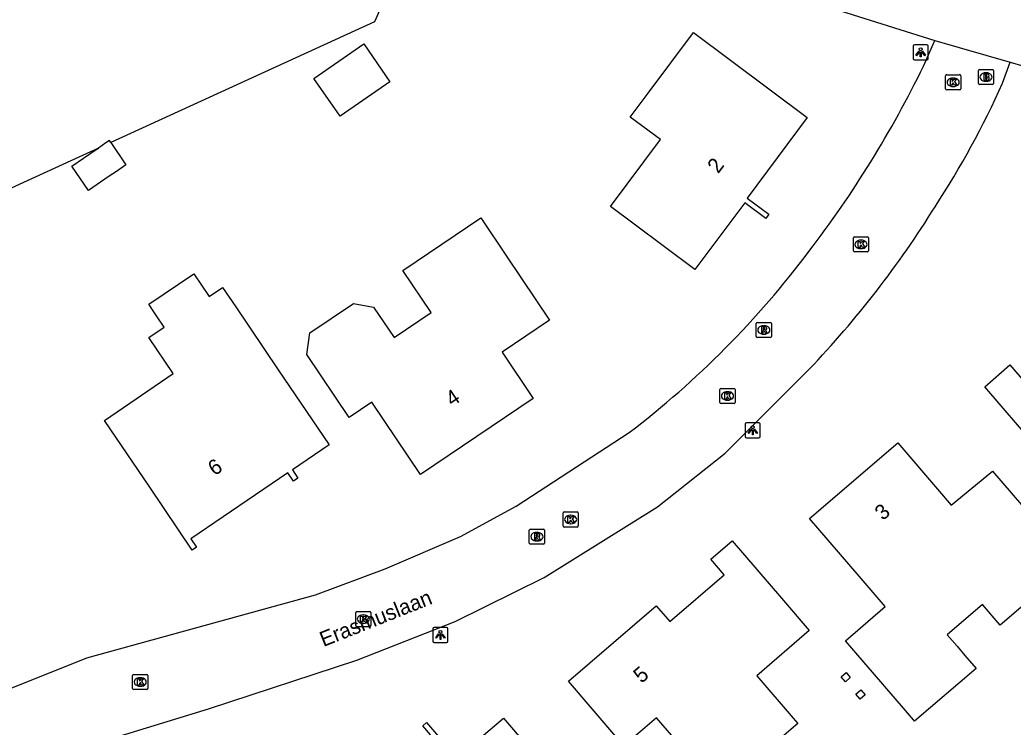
# Model space of a CAD drawing. Extents: x 163268 to 164360, y 381529 to 382285.
# Drawn here: x 163510.8 to 163576.2, y 381687.6 to 381734.1 of the extents above; entities that cross this region are included whole.
import ezdxf

# ---------------------------------------------------------------- set-up
doc = ezdxf.new("R2010")
doc.units = 0
for name, color, linetype in [('IMGEO_Brandkraan', 7, 'Continuous'), ('IMGEO_Kolk', 7, 'Continuous'), ('IMGEO_Lichtpunt', 7, 'Continuous'), ('IMGEO_Loofbos', 7, 'Continuous'), ('IMGEO_Openbare_ruimte_label', 7, 'Continuous'), ('IMGEO_Pand', 7, 'Continuous'), ('IMGEO_Pand_nummerreeks', 7, 'Continuous'), ('IMGEO_Rijbaan_lokaal_open', 7, 'Continuous'), ('IMGEO_Rioolput', 7, 'Continuous'), ('IMGEO_Voetpad_open', 7, 'Continuous')]:
    doc.layers.add(name, color=color, linetype=linetype)

msp = doc.modelspace()

# ---------------------------------------------------------------- linework, layer by layer
at = {"layer": 'IMGEO_Brandkraan'}
for p, q in [((163573.915, 381729.953), (163573.915, 381730.805)), ((163573.99, 381730.879), (163574.842, 381730.879)), ((163574.403, 381730.659), (163574.428, 381730.659)), ((163574.916, 381730.805), (163574.916, 381729.953)), ((163574.842, 381729.879), (163573.99, 381729.879)), ((163574.426, 381730.099), (163574.401, 381730.099))]:
    msp.add_line(p, q, dxfattribs=at)
for points in [[(163573.915, 381729.953), (163573.915, 381730.805)], [(163573.99, 381730.879), (163574.842, 381730.879)], [(163574.263, 381730.579), (163574.263, 381730.179), (163574.476, 381730.179)], [(163574.494, 381730.579), (163574.263, 381730.579)], [(163574.442, 381730.498), (163574.388, 381730.498), (163574.388, 381730.422)], [(163574.388, 381730.422), (163574.441, 381730.422)], [(163574.916, 381730.805), (163574.916, 381729.953)], [(163574.842, 381729.879), (163573.99, 381729.879)], [(163574.45, 381730.346), (163574.388, 381730.346), (163574.388, 381730.265)], [(163574.388, 381730.265), (163574.45, 381730.265)]]:
    msp.add_lwpolyline(points, dxfattribs=at)
for centre, radius, start, end in [((163573.992, 381730.803), 0.0765, 91.55205, 178.44795), ((163573.992, 381730.803), 0.0765, 91.55205, 178.44795), ((163574.443, 381730.46), 0.0379, 267.82845, 90.93552), ((163574.498, 381730.434), 0.145, 59.4692, 91.53667), ((163574.523, 381730.481), 0.0922, 285.51372, 58.15012), ((163574.528, 381730.289), 0.105, 301.31148, 78.98903), ((163574.84, 381730.803), 0.0765, 1.55205, 88.44795), ((163574.84, 381730.803), 0.0765, 1.55205, 88.44795), ((163573.992, 381729.955), 0.0765, 181.55205, 268.44795), ((163573.992, 381729.955), 0.0765, 181.55205, 268.44795), ((163574.451, 381730.305), 0.0404, 269.87594, 90.50774), ((163574.482, 381730.43), 0.251, 268.66757, 293.53466), ((163574.84, 381729.955), 0.0765, 271.55205, 358.44795), ((163574.84, 381729.955), 0.0765, 271.55205, 358.44795)]:
    msp.add_arc(centre, radius, start, end, dxfattribs=at)
for centre, major_axis, ratio, start_param, end_param in [((163574.402, 381730.379), (-0.387, 0.002), 0.722429, 4.712389, 7.853982), ((163574.427, 381730.379), (-0.39, 0.002), 0.717154, 1.570796, 4.712389)]:
    msp.add_ellipse(centre, major_axis=major_axis, ratio=ratio, start_param=start_param, end_param=end_param, dxfattribs=at)
at = {"layer": 'IMGEO_Kolk'}
for p, q in [((163571.753, 381729.611), (163571.753, 381730.463)), ((163571.828, 381730.537), (163572.68, 381730.537)), ((163572.754, 381730.463), (163572.754, 381729.611)), ((163572.264, 381729.757), (163572.239, 381729.757)), ((163572.241, 381730.317), (163572.266, 381730.317)), ((163572.68, 381729.537), (163571.828, 381729.537)), ((163565.677, 381718.93), (163565.677, 381719.782)), ((163565.752, 381719.856), (163566.604, 381719.856)), ((163566.165, 381719.636), (163566.19, 381719.636)), ((163566.678, 381719.782), (163566.678, 381718.93)), ((163566.604, 381718.856), (163565.752, 381718.856)), ((163566.188, 381719.076), (163566.163, 381719.076)), ((163556.885, 381708.946), (163556.885, 381709.798)), ((163556.96, 381709.872), (163557.812, 381709.872)), ((163557.373, 381709.652), (163557.398, 381709.652)), ((163557.886, 381709.798), (163557.886, 381708.946)), ((163557.812, 381708.872), (163556.96, 381708.872)), ((163557.396, 381709.092), (163557.371, 381709.092)), ((163546.548, 381700.811), (163546.548, 381701.663)), ((163546.623, 381701.737), (163547.475, 381701.737)), ((163547.549, 381701.663), (163547.549, 381700.811)), ((163547.059, 381700.957), (163547.034, 381700.957)), ((163547.036, 381701.517), (163547.061, 381701.517)), ((163547.475, 381700.737), (163546.623, 381700.737)), ((163532.891, 381694.246), (163532.891, 381695.098)), ((163532.966, 381695.172), (163533.818, 381695.172)), ((163533.892, 381695.098), (163533.892, 381694.246)), ((163533.402, 381694.392), (163533.377, 381694.392)), ((163533.379, 381694.952), (163533.404, 381694.952)), ((163533.818, 381694.172), (163532.966, 381694.172)), ((163518.188, 381690.105), (163518.188, 381690.957)), ((163518.263, 381691.031), (163519.115, 381691.031)), ((163518.676, 381690.811), (163518.701, 381690.811)), ((163519.189, 381690.957), (163519.189, 381690.105)), ((163519.115, 381690.031), (163518.263, 381690.031)), ((163518.699, 381690.251), (163518.674, 381690.251))]:
    msp.add_line(p, q, dxfattribs=at)
for points in [[(163571.753, 381729.611), (163571.753, 381730.463)], [(163571.828, 381730.537), (163572.68, 381730.537)], [(163572.754, 381730.463), (163572.754, 381729.611)], [(163572.074, 381730.237), (163572.197, 381730.237), (163572.197, 381730.086), (163572.327, 381730.237), (163572.491, 381730.237), (163572.345, 381730.086), (163572.498, 381729.837), (163572.346, 381729.837), (163572.261, 381730.001), (163572.197, 381729.934), (163572.197, 381729.837), (163572.074, 381729.837), (163572.074, 381730.237)], [(163572.68, 381729.537), (163571.828, 381729.537)], [(163565.677, 381718.93), (163565.677, 381719.782)], [(163565.752, 381719.856), (163566.604, 381719.856)], [(163565.998, 381719.556), (163566.121, 381719.556), (163566.121, 381719.405), (163566.251, 381719.556), (163566.415, 381719.556), (163566.269, 381719.405), (163566.422, 381719.156), (163566.27, 381719.156), (163566.185, 381719.32), (163566.121, 381719.253), (163566.121, 381719.156), (163565.998, 381719.156), (163565.998, 381719.556)], [(163566.678, 381719.782), (163566.678, 381718.93)], [(163566.604, 381718.856), (163565.752, 381718.856)], [(163556.885, 381708.946), (163556.885, 381709.798)], [(163556.96, 381709.872), (163557.812, 381709.872)], [(163557.206, 381709.572), (163557.329, 381709.572), (163557.329, 381709.421), (163557.459, 381709.572), (163557.623, 381709.572), (163557.477, 381709.421), (163557.63, 381709.172), (163557.478, 381709.172), (163557.393, 381709.336), (163557.329, 381709.269), (163557.329, 381709.172), (163557.206, 381709.172), (163557.206, 381709.572)], [(163557.886, 381709.798), (163557.886, 381708.946)], [(163557.812, 381708.872), (163556.96, 381708.872)], [(163546.548, 381700.811), (163546.548, 381701.663)], [(163546.623, 381701.737), (163547.475, 381701.737)], [(163547.549, 381701.663), (163547.549, 381700.811)], [(163546.869, 381701.437), (163546.992, 381701.437), (163546.992, 381701.286), (163547.122, 381701.437), (163547.286, 381701.437), (163547.14, 381701.286), (163547.293, 381701.037), (163547.141, 381701.037), (163547.056, 381701.201), (163546.992, 381701.134), (163546.992, 381701.037), (163546.869, 381701.037), (163546.869, 381701.437)], [(163547.475, 381700.737), (163546.623, 381700.737)], [(163532.891, 381694.246), (163532.891, 381695.098)], [(163532.966, 381695.172), (163533.818, 381695.172)], [(163533.892, 381695.098), (163533.892, 381694.246)], [(163533.212, 381694.872), (163533.335, 381694.872), (163533.335, 381694.721), (163533.465, 381694.872), (163533.629, 381694.872), (163533.483, 381694.721), (163533.636, 381694.472), (163533.484, 381694.472), (163533.399, 381694.636), (163533.335, 381694.569), (163533.335, 381694.472), (163533.212, 381694.472), (163533.212, 381694.872)], [(163533.818, 381694.172), (163532.966, 381694.172)], [(163518.188, 381690.105), (163518.188, 381690.957)], [(163518.263, 381691.031), (163519.115, 381691.031)], [(163518.509, 381690.731), (163518.632, 381690.731), (163518.632, 381690.58), (163518.762, 381690.731), (163518.926, 381690.731), (163518.78, 381690.58), (163518.933, 381690.331), (163518.781, 381690.331), (163518.696, 381690.495), (163518.632, 381690.428), (163518.632, 381690.331), (163518.509, 381690.331), (163518.509, 381690.731)], [(163519.189, 381690.957), (163519.189, 381690.105)], [(163519.115, 381690.031), (163518.263, 381690.031)]]:
    msp.add_lwpolyline(points, dxfattribs=at)
for centre, start, end in [((163571.83, 381730.461), 91.55205, 178.44795), ((163571.83, 381730.461), 91.55205, 178.44795), ((163572.678, 381730.461), 1.55205, 88.44795), ((163572.678, 381730.461), 1.55205, 88.44795), ((163571.83, 381729.613), 181.55205, 268.44795), ((163571.83, 381729.613), 181.55205, 268.44795), ((163572.678, 381729.613), 271.55205, 358.44795), ((163572.678, 381729.613), 271.55205, 358.44795), ((163565.754, 381719.78), 91.55205, 178.44795), ((163565.754, 381719.78), 91.55205, 178.44795), ((163566.602, 381719.78), 1.55205, 88.44795), ((163566.602, 381719.78), 1.55205, 88.44795), ((163565.754, 381718.932), 181.55205, 268.44795), ((163565.754, 381718.932), 181.55205, 268.44795), ((163566.602, 381718.932), 271.55205, 358.44795), ((163566.602, 381718.932), 271.55205, 358.44795), ((163556.962, 381709.796), 91.55205, 178.44795), ((163556.962, 381709.796), 91.55205, 178.44795), ((163557.81, 381709.796), 1.55205, 88.44795), ((163557.81, 381709.796), 1.55205, 88.44795), ((163556.962, 381708.948), 181.55205, 268.44795), ((163556.962, 381708.948), 181.55205, 268.44795), ((163557.81, 381708.948), 271.55205, 358.44795), ((163557.81, 381708.948), 271.55205, 358.44795), ((163546.625, 381701.661), 91.55205, 178.44795), ((163546.625, 381701.661), 91.55205, 178.44795), ((163547.473, 381701.661), 1.55205, 88.44795), ((163547.473, 381701.661), 1.55205, 88.44795), ((163546.625, 381700.813), 181.55205, 268.44795), ((163546.625, 381700.813), 181.55205, 268.44795), ((163547.473, 381700.813), 271.55205, 358.44795), ((163547.473, 381700.813), 271.55205, 358.44795), ((163532.968, 381695.096), 91.55205, 178.44795), ((163532.968, 381695.096), 91.55205, 178.44795), ((163533.816, 381695.096), 1.55205, 88.44795), ((163533.816, 381695.096), 1.55205, 88.44795), ((163532.968, 381694.248), 181.55205, 268.44795), ((163532.968, 381694.248), 181.55205, 268.44795), ((163533.816, 381694.248), 271.55205, 358.44795), ((163533.816, 381694.248), 271.55205, 358.44795), ((163518.265, 381690.955), 91.55205, 178.44795), ((163518.265, 381690.955), 91.55205, 178.44795), ((163519.113, 381690.955), 1.55205, 88.44795), ((163519.113, 381690.955), 1.55205, 88.44795), ((163518.265, 381690.107), 181.55205, 268.44795), ((163518.265, 381690.107), 181.55205, 268.44795), ((163519.113, 381690.107), 271.55205, 358.44795), ((163519.113, 381690.107), 271.55205, 358.44795)]:
    msp.add_arc(centre, 0.0765, start, end, dxfattribs=at)
for centre, major_axis, ratio, start_param, end_param in [((163572.24, 381730.037), (-0.387, 0.002), 0.722429, 4.712389, 7.853982), ((163572.265, 381730.037), (-0.39, 0.002), 0.717154, 1.570796, 4.712389), ((163566.164, 381719.356), (-0.387, 0.002), 0.722429, 4.712389, 7.853982), ((163566.189, 381719.356), (-0.39, 0.002), 0.717154, 1.570796, 4.712389), ((163557.372, 381709.372), (-0.387, 0.002), 0.722429, 4.712389, 7.853982), ((163557.397, 381709.372), (-0.39, 0.002), 0.717154, 1.570796, 4.712389), ((163547.035, 381701.237), (-0.387, 0.002), 0.722429, 4.712389, 7.853982), ((163547.06, 381701.237), (-0.39, 0.002), 0.717154, 1.570796, 4.712389), ((163533.378, 381694.672), (-0.387, 0.002), 0.722429, 4.712389, 7.853982), ((163533.403, 381694.672), (-0.39, 0.002), 0.717154, 1.570796, 4.712389), ((163518.675, 381690.531), (-0.387, 0.002), 0.722429, 4.712389, 7.853982), ((163518.7, 381690.531), (-0.39, 0.002), 0.717154, 1.570796, 4.712389)]:
    msp.add_ellipse(centre, major_axis=major_axis, ratio=ratio, start_param=start_param, end_param=end_param, dxfattribs=at)
at = {"layer": 'IMGEO_Lichtpunt'}
for p, q in [((163569.613, 381732.414), (163569.613, 381731.607)), ((163569.613, 381732.414), (163569.613, 381731.607)), ((163570.515, 381732.509), (163569.707, 381732.509)), ((163570.515, 381732.509), (163569.707, 381732.509)), ((163570.609, 381731.607), (163570.609, 381732.414)), ((163570.609, 381731.607), (163570.609, 381732.414)), ((163569.707, 381731.513), (163570.515, 381731.513)), ((163569.707, 381731.513), (163570.515, 381731.513)), ((163558.548, 381707.517), (163558.548, 381706.71)), ((163558.548, 381707.517), (163558.548, 381706.71)), ((163559.45, 381707.612), (163558.642, 381707.612)), ((163559.45, 381707.612), (163558.642, 381707.612)), ((163559.544, 381706.71), (163559.544, 381707.517)), ((163559.544, 381706.71), (163559.544, 381707.517)), ((163558.642, 381706.616), (163559.45, 381706.616)), ((163558.642, 381706.616), (163559.45, 381706.616)), ((163537.969, 381694.035), (163537.969, 381693.228)), ((163537.969, 381694.035), (163537.969, 381693.228)), ((163538.871, 381694.13), (163538.063, 381694.13)), ((163538.871, 381694.13), (163538.063, 381694.13)), ((163538.965, 381693.228), (163538.965, 381694.035)), ((163538.965, 381693.228), (163538.965, 381694.035)), ((163538.063, 381693.134), (163538.871, 381693.134)), ((163538.063, 381693.134), (163538.871, 381693.134))]:
    msp.add_line(p, q, dxfattribs=at)
for points in [[(163569.987, 381732.078), (163570.026, 381732.05), (163569.838, 381731.788), (163569.8, 381731.815), (163569.987, 381732.078)], [(163570.089, 381732.03), (163570.136, 381732.03), (163570.136, 381731.708), (163570.089, 381731.708), (163570.089, 381732.03)], [(163570.199, 381732.05), (163570.237, 381732.077), (163570.424, 381731.815), (163570.385, 381731.787), (163570.199, 381732.05)], [(163558.922, 381707.181), (163558.961, 381707.153), (163558.773, 381706.891), (163558.735, 381706.918), (163558.922, 381707.181)], [(163559.024, 381707.133), (163559.071, 381707.133), (163559.071, 381706.811), (163559.024, 381706.811), (163559.024, 381707.133)], [(163559.134, 381707.153), (163559.172, 381707.18), (163559.359, 381706.918), (163559.32, 381706.89), (163559.134, 381707.153)], [(163538.343, 381693.699), (163538.382, 381693.671), (163538.194, 381693.409), (163538.156, 381693.436), (163538.343, 381693.699)], [(163538.445, 381693.651), (163538.492, 381693.651), (163538.492, 381693.329), (163538.445, 381693.329), (163538.445, 381693.651)], [(163538.555, 381693.671), (163538.593, 381693.698), (163538.78, 381693.436), (163538.741, 381693.408), (163538.555, 381693.671)]]:
    msp.add_lwpolyline(points, dxfattribs=at)
for centre in [(163570.112, 381732.212), (163559.047, 381707.315), (163538.468, 381693.833)]:
    msp.add_circle(centre, 0.0994, dxfattribs=at)
for centre, start, end in [((163569.707, 381732.414), 90, 180), ((163569.707, 381732.414), 90, 180), ((163570.515, 381732.414), 0, 90), ((163570.515, 381732.414), 0, 90), ((163569.707, 381731.607), 180, 270), ((163569.707, 381731.607), 180, 270), ((163570.515, 381731.607), 270, 0), ((163570.515, 381731.607), 270, 360), ((163558.642, 381707.517), 90, 180), ((163558.642, 381707.517), 90, 180), ((163559.45, 381707.517), 0, 90), ((163559.45, 381707.517), 0, 90), ((163558.642, 381706.71), 180, 270), ((163558.642, 381706.71), 180, 270), ((163559.45, 381706.71), 270, 0), ((163559.45, 381706.71), 270, 360), ((163538.063, 381694.035), 90, 180), ((163538.063, 381694.035), 90, 180), ((163538.871, 381694.035), 0, 90), ((163538.871, 381694.035), 0, 90), ((163538.063, 381693.228), 180, 270), ((163538.063, 381693.228), 180, 270), ((163538.871, 381693.228), 270, 0), ((163538.871, 381693.228), 270, 360)]:
    msp.add_arc(centre, 0.0946, start, end, dxfattribs=at)
at = {"layer": 'IMGEO_Loofbos'}
for points in [[(163538.297, 381743.487), (163534.117, 381734.013), (163516.746, 381726.072)], [(163515.932, 381725.699), (163500, 381718.416), (163478.019, 381708.509), (163458.768, 381696.586), (163448.335, 381690.097), (163446.223, 381688.687), (163444.708, 381687.392), (163443.337, 381685.945), (163442.124, 381684.363), (163441.084, 381682.663), (163440.227, 381680.864), (163439.563, 381678.984), (163439.099, 381677.046), (163436.908, 381666.064)]]:
    msp.add_lwpolyline(points, dxfattribs=at)
at = {"layer": 'IMGEO_Pand'}
for points in [[(163549.68, 381721.855), (163552.971, 381726.256), (163550.977, 381727.747), (163552.146, 381729.31), (163555.14, 381733.314), (163562.638, 381727.707), (163558.675, 381722.407), (163560.106, 381721.337), (163559.903, 381721.065), (163558.519, 381722.101), (163555.231, 381717.704), (163551.227, 381720.698), (163549.68, 381721.855)], [(163530.136, 381730.292), (163533.418, 381732.558), (163535.136, 381730.069), (163531.854, 381727.803), (163530.136, 381730.292)], [(163516.746, 381726.072), (163517.748, 381724.593), (163517.117, 381724.165), (163516.639, 381723.841), (163515.27, 381722.912), (163514.183, 381724.514), (163515.716, 381725.553), (163515.932, 381725.699)], [(163516.746, 381726.072), (163516.662, 381726.195), (163516.432, 381726.039), (163515.932, 381725.699)], [(163529.669, 381712.111), (163529.859, 381713.529), (163532.747, 381715.472), (163534.065, 381715.214), (163535.41, 381713.216), (163537.863, 381714.866), (163535.992, 381717.646), (163541.13, 381721.104), (163542.874, 381718.513), (163545.665, 381714.364), (163542.533, 381712.256), (163544.586, 381709.204), (163537.163, 381704.209), (163533.959, 381708.972), (163532.459, 381707.962), (163529.669, 381712.111)], [(163516.328, 381707.764), (163520.867, 381710.842), (163519.257, 381713.217), (163520.269, 381713.904), (163519.767, 381714.644), (163519.587, 381714.909), (163519.247, 381715.411), (163522.216, 381717.424), (163523.238, 381715.917), (163524.118, 381716.514), (163524.98, 381715.242), (163527.786, 381711.104), (163531.143, 381706.154), (163528.715, 381704.508), (163529.083, 381703.965), (163528.788, 381703.765), (163528.42, 381704.308), (163522.013, 381699.963), (163522.39, 381699.408), (163522.119, 381699.224), (163519.313, 381703.363), (163516.328, 381707.764)], [(163577.705, 381706.07), (163574.329, 381709.98), (163575.991, 381711.415), (163579.354, 381707.505), (163577.705, 381706.07)], [(163569.707, 381687.944), (163569.631, 381688.032), (163568.971, 381688.802), (163565.158, 381693.246), (163567.779, 381695.495), (163566.05, 381697.51), (163562.794, 381701.304), (163568.596, 381706.282), (163571.22, 381703.224), (163572.125, 381702.168), (163574.843, 381704.413), (163578.11, 381700.628), (163580.086, 381698.34), (163575.344, 381694.271), (163574.181, 381695.626), (163571.866, 381693.639), (163572.506, 381692.893), (163573.028, 381692.284), (163573.764, 381691.426), (163569.707, 381687.944)], [(163561.707, 381688.155), (163562.015, 381687.796), (163560.067, 381686.124), (163561.015, 381685.02), (163555.639, 381680.404), (163552.107, 381684.519), (163554.258, 381686.366), (163552.71, 381688.17), (163550.559, 381686.323), (163550.154, 381686.794), (163546.898, 381690.589), (163552.682, 381695.554), (163553.575, 381694.512), (163557.163, 381697.592), (163556.275, 381698.627), (163557.685, 381699.837), (163560.942, 381696.043), (163562.771, 381693.913), (163559.313, 381690.944), (163561.707, 381688.155)], [(163565.148, 381690.544), (163564.868, 381690.87), (163565.194, 381691.15), (163565.474, 381690.824), (163565.148, 381690.544)], [(163566.125, 381689.405), (163565.845, 381689.732), (163566.171, 381690.012), (163566.451, 381689.686), (163566.125, 381689.405)], [(163549.083, 381680.547), (163545.933, 381677.818), (163537.747, 381670.726), (163537.697, 381670.786), (163536.708, 381671.945), (163535.398, 381673.48), (163532.435, 381676.954), (163529.19, 381680.758), (163529.458, 381680.987), (163529.983, 381680.372), (163537.815, 381687.052), (163537.303, 381687.652), (163537.555, 381687.867), (163539.55, 381685.528), (163542.627, 381688.152), (163545.871, 381684.348), (163549.083, 381680.547)]]:
    msp.add_lwpolyline(points, dxfattribs=at)
at = {"layer": 'IMGEO_Rijbaan_lokaal_open'}
for points in [[(163570.291, 381731.098), (163571.034, 381732.786)], [(163571.034, 381732.786), (163576.009, 381731.366)], [(163575.506, 381729.983), (163576.009, 381731.366)], [(163510.055, 381684.458), (163513.655, 381685.838), (163523.182, 381688.767), (163532.966, 381691.972), (163539.446, 381694.524), (163545.294, 381697.408), (163552.771, 381702.059), (163557.229, 381705.595), (163562.772, 381711.146)], [(163509.739, 381689.939), (163515.167, 381692.112), (163530.227, 381696.265), (163534.828, 381697.975), (163539.797, 381700.104), (163543.47, 381702.108), (163550.9, 381706.962)]]:
    msp.add_lwpolyline(points, dxfattribs=at)
for centre, radius, start, end in [((163506.404, 381762.133), 71.026, 322.50047, 334.09087), ((163523.806, 381752.939), 56.567, 326.64752, 336.05765), ((163515.709, 381756.167), 65.129, 316.27049, 328.19203), ((163514.08, 381755.388), 60.834, 307.24677, 323.13863)]:
    msp.add_arc(centre, radius, start, end, dxfattribs=at)
at = {"layer": 'IMGEO_Rioolput'}
for p, q in [((163559.277, 381713.294), (163559.277, 381714.146)), ((163559.352, 381714.22), (163560.204, 381714.22)), ((163560.278, 381714.146), (163560.278, 381713.294)), ((163559.788, 381713.44), (163559.763, 381713.44)), ((163559.765, 381714), (163559.79, 381714)), ((163560.204, 381713.22), (163559.352, 381713.22)), ((163544.326, 381699.677), (163544.326, 381700.529)), ((163544.401, 381700.603), (163545.253, 381700.603)), ((163544.814, 381700.383), (163544.839, 381700.383)), ((163545.327, 381700.529), (163545.327, 381699.677)), ((163544.837, 381699.823), (163544.812, 381699.823)), ((163545.253, 381699.603), (163544.401, 381699.603))]:
    msp.add_line(p, q, dxfattribs=at)
for points in [[(163559.277, 381713.294), (163559.277, 381714.146)], [(163559.352, 381714.22), (163560.204, 381714.22)], [(163560.278, 381714.146), (163560.278, 381713.294)], [(163559.866, 381713.918), (163559.614, 381713.92), (163559.614, 381713.52)], [(163559.614, 381713.52), (163559.738, 381713.52), (163559.738, 381713.682), (163559.749, 381713.682)], [(163559.792, 381713.839), (163559.738, 381713.839), (163559.738, 381713.758)], [(163559.738, 381713.758), (163559.79, 381713.758)], [(163559.796, 381713.653), (163559.867, 381713.52), (163560.007, 381713.52), (163559.942, 381713.646)], [(163560.204, 381713.22), (163559.352, 381713.22)], [(163544.326, 381699.677), (163544.326, 381700.529)], [(163544.401, 381700.603), (163545.253, 381700.603)], [(163544.915, 381700.301), (163544.663, 381700.303), (163544.663, 381699.903)], [(163545.327, 381700.529), (163545.327, 381699.677)], [(163544.663, 381699.903), (163544.787, 381699.903), (163544.787, 381700.065), (163544.798, 381700.065)], [(163544.841, 381700.222), (163544.787, 381700.222), (163544.787, 381700.141)], [(163544.787, 381700.141), (163544.839, 381700.141)], [(163544.845, 381700.036), (163544.916, 381699.903), (163545.056, 381699.903), (163544.991, 381700.029)], [(163545.253, 381699.603), (163544.401, 381699.603)]]:
    msp.add_lwpolyline(points, dxfattribs=at)
for centre, radius, start, end in [((163559.354, 381714.144), 0.0765, 91.55205, 178.44795), ((163559.354, 381714.144), 0.0765, 91.55205, 178.44795), ((163560.202, 381714.144), 0.0765, 1.55205, 88.44795), ((163560.202, 381714.144), 0.0765, 1.55205, 88.44795), ((163559.748, 381713.629), 0.0533, 26.02933, 88.69889), ((163559.774, 381713.947), 0.19, 274.7715, 282.96867), ((163559.798, 381713.743), 0.0964, 77.00612, 93.18647), ((163559.812, 381713.8), 0.0378, 276.66336, 79.67722), ((163559.865, 381713.808), 0.109, 350.36119, 89.41601), ((163559.863, 381713.808), 0.112, 277.58423, 350.98172), ((163559.847, 381713.593), 0.108, 29.51342, 73.79051), ((163559.354, 381713.296), 0.0765, 181.55205, 268.44795), ((163559.354, 381713.296), 0.0765, 181.55205, 268.44795), ((163560.202, 381713.296), 0.0765, 271.55205, 358.44795), ((163560.202, 381713.296), 0.0765, 271.55205, 358.44795), ((163544.403, 381700.527), 0.0765, 91.55205, 178.44795), ((163544.403, 381700.527), 0.0765, 91.55205, 178.44795), ((163544.914, 381700.191), 0.109, 350.36119, 89.41601), ((163545.251, 381700.527), 0.0765, 1.55205, 88.44795), ((163545.251, 381700.527), 0.0765, 1.55205, 88.44795), ((163544.403, 381699.679), 0.0765, 181.55205, 268.44795), ((163544.403, 381699.679), 0.0765, 181.55205, 268.44795), ((163544.797, 381700.012), 0.0533, 26.02933, 88.69889), ((163544.823, 381700.33), 0.19, 274.7715, 282.96867), ((163544.847, 381700.126), 0.0964, 77.00612, 93.18647), ((163544.861, 381700.183), 0.0378, 276.66336, 79.67722), ((163544.912, 381700.191), 0.112, 277.58423, 350.98172), ((163544.896, 381699.976), 0.108, 29.51342, 73.79051), ((163545.251, 381699.679), 0.0765, 271.55205, 358.44795), ((163545.251, 381699.679), 0.0765, 271.55205, 358.44795)]:
    msp.add_arc(centre, radius, start, end, dxfattribs=at)
for centre, major_axis, ratio, start_param, end_param in [((163559.764, 381713.72), (-0.387, 0.002), 0.722429, 4.712389, 7.853982), ((163559.789, 381713.72), (-0.39, 0.002), 0.717154, 1.570796, 4.712389), ((163544.813, 381700.103), (-0.387, 0.002), 0.722429, 4.712389, 7.853982), ((163544.838, 381700.103), (-0.39, 0.002), 0.717154, 1.570796, 4.712389)]:
    msp.add_ellipse(centre, major_axis=major_axis, ratio=ratio, start_param=start_param, end_param=end_param, dxfattribs=at)
at = {"layer": 'IMGEO_Voetpad_open'}
for points in [[(163538.297, 381743.487), (163550.148, 381739.379), (163571.034, 381732.786)], [(163576.009, 381731.366), (163582.322, 381729.523), (163591.133, 381727.216), (163605.341, 381723.783), (163618.556, 381721), (163635.855, 381717.357)]]:
    msp.add_lwpolyline(points, dxfattribs=at)

# ---------------------------------------------------------------- texts
at = {"layer": 'IMGEO_Openbare_ruimte_label'}
msp.add_text('Erasmuslaan', height=1, rotation=21.6419, dxfattribs=at).set_placement((163530.76, 381692.829))
at = {"layer": 'IMGEO_Pand_nummerreeks'}
for s, rotation, p in [('2', 53.2115, (163556.773, 381723.975)), ('4', 33.93695, (163539.239, 381708.643)), ('6', 34.14256, (163523.586, 381704.075)), ('3', 40.62844, (163567.622, 381701.124)), ('5', 40.64287, (163551.717, 381690.403))]:
    msp.add_text(s, height=1, rotation=rotation, dxfattribs=at).set_placement(p)

doc.saveas('drawing.dxf')
